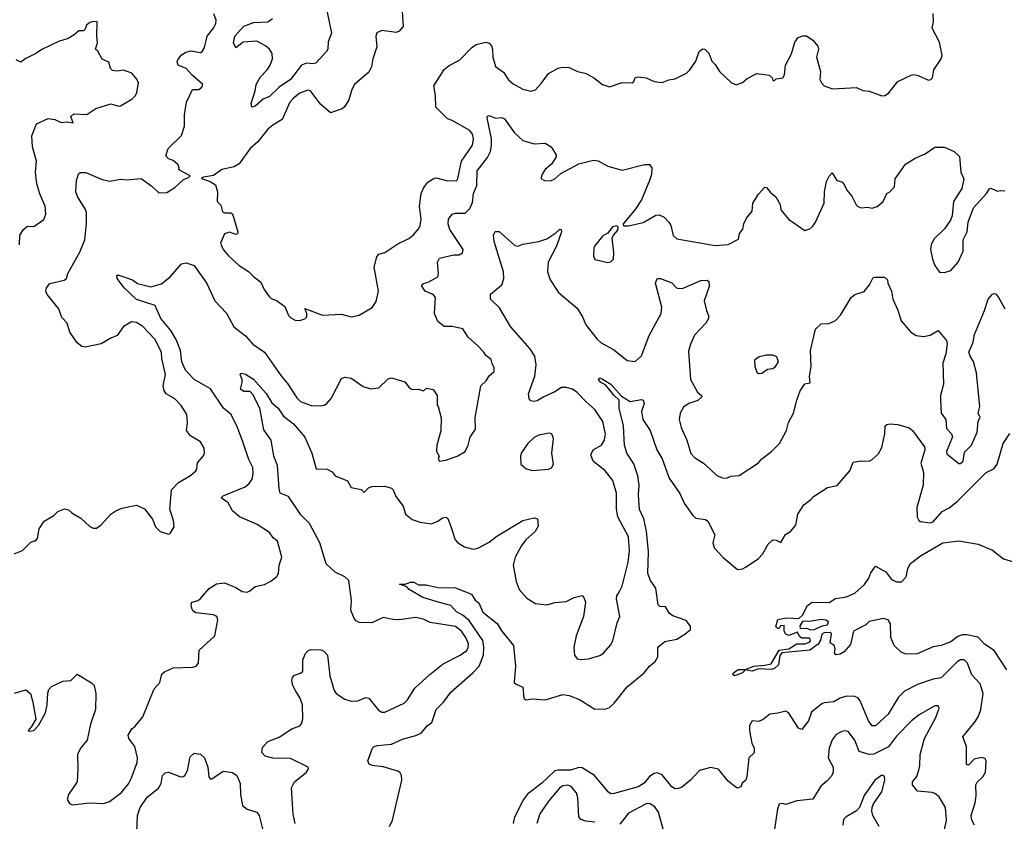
# Model space of a CAD drawing. Extents: x 2133461 to 2293071, y 753526 to 916327.
# Tile 427 of 459: x 2247897 to 2254038, y 900388 to 905388. Entities that reach past the tile are written whole.
import ezdxf

# ---------------------------------------------------------------- set-up
doc = ezdxf.new("R2010")
doc.units = 0

msp = doc.modelspace()

# ---------------------------------------------------------------- linework, layer by layer
at = {"layer": '0CON10XD'}
for points in [[(2250279.2, 905505), (2250288, 905345), (2250263, 905317), (2250245, 905308), (2250155, 905322), (2250125, 905307.5), (2250118.8, 905285), (2250125, 905220), (2250098.6, 905145), (2250090.6, 905095), (2250075, 905062), (2249985, 904984), (2249967.8, 904952.2), (2249950.8, 904889.2), (2249922.5, 904845), (2249907.6, 904832.4), (2249835, 904806.7), (2249772.6, 904862.6), (2249710, 904945), (2249695, 904947.9), (2249645, 904929.2), (2249605, 904900), (2249582.5, 904875), (2249535, 904765.6), (2249475, 904731.1), (2249444.5, 904705), (2249382.6, 904627.4), (2249333.5, 904585), (2249265, 904489.4), (2249235, 904470.6), (2249157.5, 904455), (2249105, 904416.7), (2249043.9, 904406.1), (2249031.7, 904398.3), (2249085, 904380), (2249117.5, 904357.5), (2249131.2, 904315), (2249128.8, 904255), (2249150.7, 904230.7), (2249160.9, 904190.9), (2249175, 904182.9), (2249214.2, 904184.2), (2249225, 904176.7), (2249257.8, 904065), (2249256.4, 904053.6), (2249245, 904048.6), (2249205, 904062.9), (2249175, 904052), (2249148.6, 903995), (2249165.8, 903955), (2249199.2, 903915), (2249265.7, 903855.7), (2249325, 903818.8), (2249355, 903786), (2249400.9, 903750.9), (2249422, 903705), (2249452.1, 903662.1), (2249465, 903650), (2249503.3, 903635), (2249549.7, 903599.7), (2249574.1, 903544.1), (2249588.3, 903528.3), (2249615, 903514), (2249645, 903512.5)], [(2247863.3, 902056.7), (2247915, 902077.5), (2247963.6, 902126.4), (2247987, 902137), (2247995, 902137.5), (2248008.3, 902151.7), (2248018.3, 902211.7), (2248050.3, 902259.7), (2248110, 902295), (2248135, 902320), (2248176.4, 902336.4), (2248200.7, 902330.7), (2248221.7, 902311.7), (2248278.8, 902278.8), (2248335, 902227.5), (2248355, 902217.5), (2248375, 902217.5), (2248402.5, 902235), (2248465, 902303.8), (2248495.8, 902324.2), (2248535, 902342), (2248625, 902360), (2248675, 902336.7), (2248725, 902272.5), (2248743.3, 902225), (2248772.5, 902195), (2248825, 902180), (2248836.4, 902183.6), (2248860, 902225), (2248856.7, 902265), (2248834, 902335), (2248844.4, 902455.6), (2248888.3, 902501.7), (2248963.3, 902545), (2248995, 902573.8), (2249002, 902585), (2249005.7, 902624.3), (2249042, 902665), (2249050, 902685), (2249048, 902715), (2249024.3, 902754.3), (2248963.2, 902793.2), (2248938, 902825), (2248944.5, 902875.5), (2248938.5, 902925), (2248905, 902982.9), (2248864.1, 903024.1), (2248810.8, 903055), (2248797.8, 903075), (2248791.8, 903105), (2248806.7, 903175), (2248784.1, 903274.1), (2248781.5, 903315), (2248739.3, 903395), (2248664.9, 903474.9), (2248625, 903498.7), (2248595, 903503.1), (2248544.5, 903475), (2248505, 903418), (2248465, 903402), (2248405, 903366.2), (2248305, 903346.2), (2248285, 903350), (2248255, 903373.8), (2248210.3, 903440.3), (2248192, 903495), (2248160.6, 903530.6), (2248140.6, 903585), (2248067.5, 903675), (2248059.2, 903695), (2248063.2, 903716.8), (2248085, 903742.5), (2248175, 903763.1), (2248187.8, 903775), (2248197.9, 903805), (2248272.1, 903937.9), (2248302.5, 904015), (2248313.8, 904116.2), (2248312.9, 904185), (2248306.5, 904205), (2248257.5, 904285), (2248248, 904315), (2248252, 904385), (2248263.1, 904426.9), (2248275, 904436), (2248310, 904435), (2248411.2, 904391.2), (2248458.3, 904381.7), (2248525, 904394), (2248565, 904390), (2248655, 904398), (2248720.3, 904350.3), (2248765, 904307.5), (2248815, 904311.2), (2248865, 904341.2), (2248917.7, 904392.3), (2248950, 904405), (2248960, 904415), (2248897, 904447), (2248890, 904455), (2248892.5, 904465), (2248885, 904482.5), (2248855, 904510), (2248825, 904520), (2248808.3, 904538.3), (2248823.3, 904585), (2248907, 904667), (2248925.8, 904725), (2248924.2, 904795.8), (2248938, 904875), (2248975, 904953.3), (2249015, 904952.5), (2249033, 904967), (2249040, 904985), (2248972.4, 905042.4), (2248935, 905084.3), (2248885.5, 905105.5), (2248879.5, 905125), (2248882.5, 905137.5), (2248903.8, 905166.2), (2248933.6, 905186.4), (2248965, 905194.3), (2249025, 905184.3), (2249035, 905190), (2249049.5, 905215), (2249065.6, 905285), (2249105.6, 905335), (2249121.1, 905365), (2249122.9, 905385), (2249107.5, 905425)], [(2249813.8, 905435), (2249842.1, 905305), (2249820.6, 905249.4), (2249819.5, 905205), (2249810.9, 905189.1), (2249745, 905118), (2249725, 905113.3), (2249685, 905117.5), (2249655, 905103.8), (2249585, 905016.2), (2249515, 904967.3), (2249455, 904910), (2249415, 904892), (2249365, 904850), (2249345, 904842.5), (2249341.2, 904865), (2249366.2, 904943.8), (2249372.3, 904985), (2249397.9, 905032.1), (2249440, 905075), (2249459.1, 905105), (2249473.5, 905145), (2249471.7, 905178.3), (2249455, 905204.2), (2249430, 905225), (2249375, 905255.4), (2249291.5, 905248.5), (2249245, 905212), (2249231.2, 905245), (2249237.9, 905285), (2249295, 905348.9), (2249355, 905371.5), (2249445, 905374.5), (2249472.9, 905395)], [(2249645, 903512.5), (2249675, 903522.5), (2249688.6, 903535), (2249688.1, 903555), (2249675, 903586.7), (2249785, 903544.4), (2249905, 903551.2), (2249965, 903535.8), (2250015, 903546.2), (2250095.9, 903594.1), (2250119.5, 903630.5), (2250134.2, 903695), (2250107.8, 903845), (2250125, 903910), (2250137.5, 903925), (2250175, 903936.2), (2250255, 903990), (2250325, 904023.3), (2250353.5, 904046.5), (2250385.6, 904085), (2250395.5, 904105), (2250400.9, 904145), (2250390.9, 904225), (2250401.1, 904305), (2250417.6, 904342.4), (2250442.5, 904375), (2250475, 904396.4), (2250495, 904401.5), (2250565, 904383.1), (2250623.6, 904386.4), (2250628.8, 904398.8), (2250652.2, 904505), (2250720.9, 904605), (2250727.5, 904645), (2250720.4, 904675), (2250705, 904698.2), (2250595, 904760), (2250565, 904769.5), (2250492, 904842), (2250489.5, 904915), (2250479.5, 904975), (2250545, 905076.9), (2250576.7, 905103.3), (2250640.8, 905135), (2250715, 905212.9), (2250745, 905232.9), (2250805, 905247.5), (2250825, 905241.2), (2250838.8, 905225), (2250845.7, 905205), (2250848.6, 905155), (2250865.6, 905095.6), (2250915, 905060.8), (2250945, 905014.2), (2250975, 904989.4), (2251035, 904954.4), (2251085, 904942.9), (2251115, 904952), (2251149.6, 904990.4), (2251195, 905053.8), (2251255, 905086.2), (2251285, 905093.3), (2251325, 905090), (2251376.1, 905066.1), (2251425, 905054), (2251475, 905028), (2251532.5, 904985), (2251575, 904968.8), (2251655, 904996.7), (2251716.4, 904993.6), (2251727, 905003), (2251735, 905027.5), (2251755, 905031.2), (2251803.9, 905026.1), (2251855, 905002.2), (2251905, 904996.2), (2251945, 905013.3), (2251985, 905018.8), (2252055.8, 905054.2), (2252077.5, 905075), (2252115, 905130), (2252135, 905190), (2252155, 905207.5), (2252170, 905205), (2252195, 905180), (2252215, 905130), (2252235, 905110), (2252262.5, 905065), (2252335, 904997.5), (2252365, 904982.5), (2252405, 904997.5), (2252435, 905022.5), (2252495, 905052.5), (2252571.7, 905041.7), (2252590, 905025), (2252595, 905010), (2252605, 905010), (2252615, 905020), (2252657.5, 905025), (2252666.4, 905043.6), (2252673.3, 905105), (2252710.6, 905175), (2252732.1, 905247.9), (2252752, 905278), (2252782.3, 905287.7), (2252805, 905287.5), (2252845, 905260), (2252875, 905223.3), (2252880, 905205), (2252867.5, 905155), (2252891.9, 905065), (2252888.6, 905015), (2252897.1, 904995), (2252915.5, 904975.5), (2252967.6, 904957.6), (2253115.9, 904965.9), (2253155, 904946.2), (2253195, 904943.3), (2253275, 904913.8), (2253295, 904916.2), (2253318.3, 904931.7), (2253375, 905003.3), (2253457.7, 905042.3), (2253475, 905046.2), (2253500.5, 905040.5), (2253565, 905011.4), (2253580, 905015), (2253590, 905025), (2253599.2, 905075), (2253644, 905145), (2253650, 905165), (2253635, 905247.5), (2253588.8, 905335), (2253595.7, 905375), (2253593.6, 905426.4)], [(2247896.2, 903985), (2247897.5, 904045), (2247920.5, 904079.5), (2247945, 904100), (2247985, 904097.5), (2248047.3, 904142.7), (2248060, 904175), (2248055.6, 904224.4), (2248047.5, 904245), (2248021.9, 904301.9), (2248004.5, 904364.5), (2247995.7, 904435.7), (2248002.2, 904505), (2247977.1, 904595), (2247972.7, 904665), (2248001.2, 904738.8), (2248075, 904771.2), (2248116.7, 904765), (2248155, 904747.5), (2248191.3, 904751.3), (2248230, 904745), (2248216.2, 904785), (2248235, 904800.8), (2248315, 904798), (2248372.5, 904835), (2248465, 904863.8), (2248515, 904848.8), (2248525, 904851.2), (2248597.3, 904892.7), (2248618.8, 904915), (2248628, 904935), (2248638.6, 904995), (2248628, 905018), (2248596, 905055), (2248545, 905074.3), (2248505, 905066.9), (2248475, 905070.8), (2248464.2, 905085), (2248453.9, 905123.9), (2248411.9, 905141.9), (2248385, 905192.5), (2248370, 905205), (2248382, 905245), (2248378.3, 905288.3), (2248380, 905375), (2248357, 905377), (2248335, 905370), (2248313.3, 905355), (2248305, 905330), (2248295, 905320), (2248265, 905320), (2248236.1, 905293.9), (2248198.3, 905271.7), (2248138.3, 905251.7), (2248035, 905202.5), (2248001.3, 905178.7), (2247935, 905146.7), (2247905, 905123.3), (2247875, 905137.5)], [(2250755, 903353.3), (2250695, 903407.5), (2250660.7, 903460.7), (2250595, 903475.7), (2250545, 903474), (2250505.6, 903505.6), (2250484.6, 903555), (2250490.5, 903655), (2250475, 903673.3), (2250425.5, 903695), (2250404.6, 903725.4), (2250405.6, 903735), (2250416.6, 903743.4), (2250445, 903752.2), (2250504.2, 903785), (2250509.4, 903805), (2250503, 903877), (2250515, 903901.2), (2250605, 903921.5), (2250637.4, 903922.6), (2250658.8, 903935), (2250662, 903955), (2250579.6, 904079.6), (2250569.2, 904115), (2250570.6, 904145), (2250594.5, 904175.5), (2250615, 904181.5), (2250675, 904182.2), (2250705, 904211.4), (2250721.7, 904248.3), (2250727.4, 904305), (2250747.5, 904355), (2250749.5, 904445), (2250815, 904529.5), (2250833.4, 904566.6), (2250840.3, 904605), (2250840, 904645), (2250813.6, 904776.4), (2250813.8, 904786.2), (2250825, 904790), (2250865, 904773.8), (2250905, 904777.5), (2250920.3, 904770.3), (2250983, 904683), (2251035, 904634.2), (2251105, 904614), (2251175, 904617.5), (2251211.2, 904595), (2251243.3, 904545), (2251243, 904533), (2251215, 904486.7), (2251175, 904453.3), (2251156.7, 904425), (2251148.3, 904398.3), (2251170, 904385), (2251207.7, 904382.3), (2251235, 904396.2), (2251271.7, 904428.3), (2251385, 904488.6), (2251475, 904511.4), (2251505, 904507.5), (2251565, 904474), (2251655, 904449.2), (2251795, 904486), (2251826, 904486), (2251838.8, 904465), (2251837.7, 904422.3), (2251826, 904385), (2251775.5, 904264.5), (2251735.8, 904204.2), (2251660, 904115), (2251663, 904103), (2251695, 904103.3), (2251785, 904124), (2251865, 904169.2), (2251885, 904172), (2251915.8, 904155.8), (2251945.8, 904125), (2251957.5, 904105), (2251973.2, 904043.2), (2251995, 904022), (2252235, 903980.9), (2252315, 903986.9), (2252380.5, 904019.5), (2252386.7, 904055), (2252407.7, 904082.3), (2252413.8, 904115), (2252429.7, 904150.3), (2252465.8, 904195), (2252468.8, 904245), (2252505, 904300), (2252545, 904343.3), (2252555, 904342.5), (2252580.5, 904310.5), (2252614.1, 904284.1), (2252640, 904235), (2252645, 904202.5), (2252693.3, 904145), (2252795, 904072.5), (2252825, 904083.8), (2252845, 904101.2), (2252860.8, 904125), (2252913.8, 904245), (2252917.5, 904315), (2252930.3, 904379.7), (2252945, 904412.5), (2252965, 904432.5), (2252993.3, 904385), (2253025, 904376.7), (2253040.5, 904360.5), (2253056.2, 904325), (2253087.1, 904287.1), (2253113.6, 904233.6), (2253125, 904222.5), (2253145, 904214.2), (2253185, 904218.8), (2253215, 904213.8), (2253245.9, 904224.1), (2253282.5, 904255), (2253306.1, 904303.9), (2253325, 904313.8), (2253353.3, 904345), (2253358, 904395), (2253421.7, 904488.3), (2253483.3, 904525), (2253545, 904550.8), (2253605, 904593.8), (2253665, 904593.3), (2253725, 904566.2), (2253758.8, 904535), (2253767, 904437), (2253786, 904395), (2253774, 904336), (2253721.2, 904255), (2253712.9, 904165), (2253702.4, 904137.6), (2253665, 904083.8), (2253599.5, 904020.5), (2253581.2, 903985), (2253578.8, 903955), (2253590, 903895), (2253604.3, 903854.3), (2253634, 903814), (2253665, 903811.2), (2253705, 903824), (2253750, 903875), (2253782, 903945), (2253782, 904015), (2253805.8, 904065), (2253812.5, 904125), (2253845.5, 904214.5), (2253927.5, 904305), (2253945, 904333.8), (2253955, 904338), (2253995, 904318.8), (2254015, 904323.8), (2254040.7, 904320.7)], [(2251565, 903873.3), (2251585, 903877.5), (2251600, 903895), (2251602.5, 903935), (2251592.5, 904025), (2251600, 904045), (2251627.5, 904075), (2251630, 904095), (2251621.7, 904101.7), (2251595, 904096.7), (2251565, 904057.5), (2251535, 904040), (2251488, 903985), (2251478, 903965), (2251476, 903915), (2251485, 903893.3), (2251565, 903873.3)], [(2249621.4, 901195), (2249600, 901235), (2249593.9, 901266.1), (2249598.8, 901285), (2249610.5, 901299.5), (2249647.7, 901312.3), (2249663.3, 901325), (2249663.8, 901395), (2249680, 901435), (2249696.2, 901453.8), (2249715, 901460), (2249775, 901458.8), (2249792.3, 901452.3), (2249816.7, 901425), (2249830.6, 901295), (2249858.1, 901205), (2249870, 901185), (2249925, 901150.8), (2249965, 901138.6), (2250005, 901139.2), (2250055, 901160), (2250075, 901156.7), (2250135, 901082.5), (2250155, 901070), (2250175, 901070), (2250295, 901124.4), (2250315.6, 901145), (2250361.4, 901218.6), (2250455.3, 901304.7), (2250538.5, 901371.5), (2250645, 901424.6), (2250685, 901453.3), (2250695, 901473.3), (2250695.3, 901495.3), (2250681.4, 901531.4), (2250653.6, 901573.6), (2250615, 901603.3), (2250458.1, 901628.1), (2250415, 901649.5), (2250365, 901660.4), (2250265, 901644.4), (2250225, 901646.4), (2250165, 901660), (2250093.9, 901626.1), (2250015, 901629.2), (2249995, 901638), (2249983.2, 901653.2), (2249962.9, 901705), (2249967.5, 901765), (2249949.3, 901889.3), (2249925, 901912.5), (2249865, 901943.1), (2249807.5, 901995), (2249768.6, 902125), (2249705.5, 902245.5), (2249649.7, 902299.7), (2249574.3, 902414.3), (2249521.8, 902435), (2249514.7, 902465), (2249505, 902607.5), (2249483.1, 902665), (2249465.4, 902765.4), (2249420.6, 902830.6), (2249395.7, 902965), (2249350.9, 903050.9), (2249335, 903070), (2249295, 903069.2), (2249275, 903083.3), (2249283.9, 903126.1), (2249284, 903145), (2249272, 903175), (2249276.4, 903183.6), (2249305, 903176.7), (2249355.2, 903145.2), (2249435, 903057.5), (2249468.8, 902998.8), (2249508.5, 902965), (2249542.3, 902915), (2249605, 902868.2), (2249675, 902784), (2249718.6, 902685), (2249746.7, 902586.7), (2249815, 902584), (2249845, 902568.8), (2249865, 902544), (2249942.5, 902512.5), (2249965, 902470), (2250027, 902457), (2250045, 902440), (2250072.5, 902467.5), (2250095, 902475.8), (2250175, 902478), (2250215.5, 902465.5), (2250226, 902455), (2250242, 902415), (2250287.8, 902355), (2250304.3, 902305), (2250345, 902270.8), (2250395, 902253.8), (2250465, 902244.2), (2250505, 902260.8), (2250535, 902282), (2250557.5, 902285), (2250566.8, 902276.8), (2250586.9, 902226.9), (2250613, 902143), (2250627.4, 902127.4), (2250670.7, 902100.7), (2250725.9, 902085.9), (2250755, 902092.9), (2250825, 902130), (2250873.2, 902166.8), (2251035, 902264.2), (2251105, 902281.2), (2251127.5, 902275), (2251131.7, 902228.3), (2251111.2, 902195), (2251054.4, 902145), (2251024.5, 902105), (2250987.5, 902035), (2250974.5, 901985), (2250992.7, 901885), (2251012.5, 901835), (2251059.4, 901779.4), (2251115, 901746.9), (2251185, 901738.9), (2251235, 901753.3), (2251305, 901760), (2251356.1, 901783.9), (2251405, 901797.5), (2251416.7, 901785), (2251426, 901755), (2251414.2, 901665), (2251366.9, 901545), (2251354.2, 901475), (2251358, 901425), (2251375, 901402), (2251395, 901397.5), (2251445, 901401.4), (2251515, 901422.5), (2251536.7, 901435), (2251582.3, 901487.7), (2251596.2, 901515), (2251623, 901627), (2251640, 901665), (2251618.6, 901775), (2251622, 901795), (2251637.4, 901822.6), (2251655.5, 901855.5), (2251691.8, 902005), (2251699.6, 902075), (2251695, 902162.5), (2251627.8, 902287.8), (2251620, 902335), (2251620, 902435), (2251596.7, 902515), (2251548.1, 902575), (2251474.5, 902635), (2251460, 902675), (2251474.3, 902705), (2251525.5, 902735), (2251545, 902766), (2251551.3, 902805), (2251535, 902882.5), (2251485, 902957.7), (2251427.5, 903007.5), (2251375, 903063.8), (2251345, 903083.9), (2251305, 903094.6), (2251276.4, 903093.6), (2251235, 903066.7), (2251166.2, 903035), (2251125, 903010.8), (2251105, 903006), (2251085, 903010), (2251074.1, 903024.1), (2251071.4, 903055), (2251109.6, 903165), (2251118.4, 903235), (2251109.9, 903289.9), (2251078.5, 903338.5), (2250957.8, 903475), (2250890.6, 903590.6), (2250834, 903645), (2250833, 903677), (2250904, 903735), (2250916.7, 903775), (2250915.5, 903815), (2250857.1, 904005), (2250852.5, 904047.5), (2250861.7, 904068.3), (2250887.7, 904067.7), (2250985, 903980), (2251005, 903976.2), (2251035, 903988), (2251135, 904005.7), (2251185, 904020.8), (2251240.9, 904059.1), (2251265, 904081.2), (2251275, 904080), (2251276.9, 904065), (2251245, 903976), (2251193.1, 903875), (2251189.4, 903815), (2251205, 903766.2), (2251257, 903687), (2251375, 903588.8), (2251407.1, 903535), (2251428.1, 903485), (2251499.4, 903395), (2251523, 903373), (2251601.5, 903331.5), (2251685, 903262.2), (2251735, 903256.9), (2251775, 903291.4), (2251822.4, 903417.6), (2251897.3, 903555), (2251901.2, 903595), (2251862.9, 903745), (2251873.8, 903775), (2251894.3, 903774.3), (2251965, 903747.5), (2251993.3, 903715), (2252005, 903711.2), (2252035, 903713.8), (2252145, 903762), (2252185, 903763.3), (2252196.2, 903755), (2252196.7, 903725), (2252166.2, 903635), (2252180, 903575), (2252194, 903544), (2252194, 903525), (2252177.5, 903495), (2252105, 903421.2), (2252080, 903365), (2252068.8, 903321.2), (2252081.9, 903145), (2252125.6, 903065.6), (2252149.2, 903045), (2252150.8, 903035), (2252126.9, 903013.1), (2252071.2, 902995), (2252038.3, 902971.7), (2252017.5, 902935), (2252010.8, 902895), (2252021.9, 902845), (2252058.6, 902765), (2252082.4, 902682.4), (2252106.6, 902656.6), (2252162.4, 902622.4), (2252204.5, 902584.5), (2252245, 902546), (2252280.9, 902530.9), (2252305, 902529.4), (2252335, 902541.1), (2252384.1, 902545.9), (2252505, 902624), (2252525, 902650), (2252585.6, 902694.4), (2252635.6, 902744.4), (2252680, 902825), (2252692.9, 902875), (2252723.2, 902935), (2252743.3, 903015), (2252765, 903072.5), (2252795, 903117.5), (2252827, 903123), (2252823, 903163), (2252834, 903225), (2252828.9, 903325), (2252861.5, 903458.5), (2252895, 903491.4), (2252945, 903492.9), (2252985, 903511.2), (2253015.8, 903545), (2253083.3, 903655), (2253106.1, 903673.9), (2253165, 903693.3), (2253198, 903735), (2253220, 903780), (2253235, 903783.3), (2253291.7, 903781.7), (2253310, 903765), (2253312.5, 903745), (2253334.4, 903695), (2253343.3, 903645), (2253375, 903576.7), (2253395, 903510), (2253455, 903439.2), (2253488.7, 903418.7), (2253535, 903413.1), (2253575, 903421.4), (2253625, 903448.8), (2253678.1, 903388.1), (2253682.5, 903365), (2253673.8, 903305), (2253655.7, 903245), (2253658.5, 903115), (2253641.1, 903045), (2253640.6, 903015), (2253643.8, 902935), (2253674, 902895), (2253678.8, 902838.8), (2253710, 902805), (2253715.7, 902785.7), (2253676.9, 902695), (2253680.3, 902680.3), (2253755, 902620), (2253765, 902620.8), (2253782.5, 902635), (2253790, 902690), (2253833.3, 902735), (2253869.2, 902815), (2253876, 902885), (2253888, 902908), (2253874.4, 902934.4), (2253885.3, 902975), (2253865.3, 903185.3), (2253846.6, 903256.6), (2253827.5, 903285), (2253816.7, 903315), (2253845, 903377.5), (2253852.5, 903425), (2253914.7, 903575.3), (2253936.9, 903645), (2253965, 903676), (2253975, 903681.2), (2253985, 903677.5), (2254005, 903653.3), (2254042.5, 903585)], [(2247865, 901188), (2247935, 901208.8), (2247963.8, 901185), (2247978, 901132), (2247996.7, 901025), (2247971.2, 900978.8), (2247950, 900955), (2247955, 900950), (2247985, 900953.8), (2248013.3, 900985), (2248058.6, 901065), (2248068.1, 901115), (2248071.8, 901188.2), (2248078.9, 901211.1), (2248095, 901229.2), (2248165, 901262.5), (2248215, 901267.5), (2248255, 901306.7), (2248345, 901252), (2248362, 901235), (2248372, 901185), (2248369.4, 901085), (2248339.5, 900995), (2248318.2, 900895), (2248276.7, 900845), (2248256.7, 900805), (2248260.5, 900715), (2248255.5, 900635), (2248200.8, 900555), (2248194, 900525), (2248208.3, 900498.3), (2248225, 900491.2), (2248335, 900503.2), (2248420.2, 900499.8), (2248457.9, 900512.1), (2248532, 900568), (2248575, 900622), (2248595, 900658.8), (2248629.5, 900755), (2248631.8, 900785), (2248615.6, 900855), (2248577.5, 900905), (2248574.2, 900925), (2248596.2, 900965), (2248617.7, 900982.3), (2248665, 901040), (2248735.8, 901215), (2248772, 901255), (2248784.3, 901305.7), (2248800.3, 901319.7), (2248855, 901345.8), (2248975, 901348.8), (2248996.7, 901355), (2249011.2, 901375), (2249016.7, 901455), (2249113.9, 901546.1), (2249133.8, 901645), (2249125.8, 901665.8), (2249105, 901676.2), (2248995, 901689.5), (2248979.2, 901699.2), (2248970, 901715), (2248966.6, 901743.4), (2248971.2, 901755), (2249010, 901765), (2249025, 901778.8), (2249079.1, 901840.9), (2249125, 901870), (2249175, 901876), (2249245, 901845.8), (2249285, 901820.8), (2249315, 901818), (2249332.5, 901825), (2249365, 901853.8), (2249423.9, 901866.1), (2249463.6, 901886.4), (2249500, 901915), (2249511.2, 901935), (2249516.2, 901985), (2249531.2, 902035), (2249505, 902136.7), (2249477.3, 902157.3), (2249455, 902188.8), (2249378.7, 902238.7), (2249267.1, 902287.1), (2249225, 902324.2), (2249198.1, 902375), (2249154.2, 902405), (2249165, 902417.5), (2249302.9, 902475), (2249328.9, 902495), (2249347, 902523), (2249352.6, 902557.4), (2249350.4, 902595), (2249325.9, 902645.9), (2249289.7, 902755), (2249255.4, 902845), (2249215.3, 902925), (2249168.2, 902965), (2249087.1, 903085), (2248985, 903144.3), (2248931.3, 903201.3), (2248907.7, 903255), (2248899.6, 903325), (2248873.8, 903393.8), (2248840.6, 903450.6), (2248776.9, 903525), (2248741.2, 903605), (2248625, 903643.5), (2248548, 903715), (2248504.2, 903775), (2248503.3, 903795), (2248515, 903795.8), (2248601.2, 903765), (2248632.3, 903742.3), (2248715, 903722.9), (2248780.5, 903740.5), (2248835, 903784), (2248906.7, 903865), (2248935, 903872.5), (2248985, 903854.3), (2249063.7, 903743.7), (2249113.5, 903635), (2249187.2, 903557.2), (2249233.6, 903473.6), (2249305, 903417.5), (2249350.6, 903365), (2249423.7, 903313.7), (2249525, 903169.4), (2249568.3, 903118.3), (2249625, 903029.2), (2249647.6, 903007.6), (2249715, 902981.4), (2249775, 902979.2), (2249795, 902983.8), (2249813.3, 902995), (2249838.8, 903025), (2249905, 903150), (2249925, 903158.8), (2249965, 903153.3), (2250040.3, 903100.3), (2250085, 903085.7), (2250137.5, 903092.5), (2250195, 903147.5), (2250215, 903154.3), (2250298.9, 903128.9), (2250326, 903095), (2250345, 903081.4), (2250385, 903083.8), (2250415, 903072.5), (2250435, 903090), (2250475, 903082.5), (2250500, 903045), (2250500, 902985), (2250507.5, 902975), (2250526.2, 902905), (2250523.6, 902823.6), (2250498.8, 902735), (2250496.7, 902695), (2250512.5, 902665), (2250507.5, 902655), (2250512.5, 902635), (2250555, 902640.8), (2250625, 902666.2), (2250675.8, 902695), (2250694.2, 902735), (2250706.4, 902783.6), (2250740.8, 902835), (2250737.1, 902905), (2250773.8, 903105), (2250806.7, 903135), (2250825, 903166.7), (2250856.7, 903195), (2250857, 903217), (2250843, 903243), (2250838.3, 903268.3), (2250803.6, 903293.6), (2250792.5, 903315), (2250755, 903353.3)], [(2252505, 903182.5), (2252525, 903183.3), (2252560.5, 903209.5), (2252595, 903212), (2252611.2, 903225), (2252630, 903255), (2252620, 903285), (2252595, 903296.2), (2252555, 903296.7), (2252510, 903285), (2252480, 903265), (2252482.5, 903225), (2252495, 903190), (2252505, 903182.5)], [(2250515, 901753.8), (2250411.2, 901785), (2250326.7, 901835), (2250311.2, 901851.2), (2250265, 901867.5), (2250301.7, 901868.3), (2250335, 901880), (2250355, 901880), (2250383.9, 901863.9), (2250433, 901863), (2250505, 901845.8), (2250615, 901844.2), (2250714.2, 901804.2), (2250737, 901767), (2250760.7, 901750.7), (2250785, 901693.8), (2250875, 901621.2), (2250904.2, 901575), (2250977.5, 901485), (2250988.8, 901355), (2250982, 901255), (2250993.1, 901243.1), (2251034.4, 901224.4), (2251042, 901155), (2251053.3, 901145), (2251095, 901151.2), (2251175, 901146.9), (2251285, 901178.2), (2251325, 901173.1), (2251388.3, 901148.3), (2251485, 901088.6), (2251555, 901089.2), (2251575, 901098), (2251605, 901124.2), (2251685, 901226.5), (2251792.2, 901315), (2251824.4, 901355), (2251860, 901385), (2251876.5, 901415), (2251878, 901475), (2251920.5, 901509.5), (2251995.2, 901524.8), (2252045.3, 901554.7), (2252081.1, 901585), (2252081.1, 901605), (2252055, 901641.8), (2251970, 901670), (2251951, 901685), (2251925.8, 901725.8), (2251888.7, 901728.7), (2251878.9, 901738.9), (2251865, 901843.3), (2251830.7, 901890.7), (2251815.2, 901935), (2251819.4, 902069.4), (2251807.1, 902197.1), (2251790.6, 902275), (2251763.6, 902333.6), (2251755.8, 902425), (2251761.8, 902485), (2251753.5, 902543.5), (2251727.2, 902617.2), (2251683.3, 902685), (2251669.4, 902735), (2251663.5, 902855), (2251636.5, 902965), (2251636.7, 903015), (2251605, 903044), (2251550.8, 903110.8), (2251522.5, 903125), (2251508, 903145), (2251515, 903153.8), (2251525, 903150.8), (2251585, 903114), (2251650.5, 903040.5), (2251705, 903006.7), (2251775, 903018.8), (2251785.8, 903015.8), (2251791.4, 902995), (2251775.8, 902945), (2251784.3, 902895), (2251829.4, 902825), (2251871.4, 902705), (2251905, 902648.8), (2251948.7, 902528.7), (2252013.7, 902433.7), (2252041.9, 902371.9), (2252095, 902296), (2252115, 902280), (2252175, 902270.8), (2252189.7, 902259.7), (2252233.3, 902175), (2252221.2, 902125), (2252228.8, 902095), (2252285, 902033.3), (2252375, 901958.8), (2252405, 901963.8), (2252427.5, 901975), (2252505, 902028), (2252529.5, 902055), (2252565, 902116), (2252595, 902143.3), (2252615, 902141.2), (2252645, 902126.7), (2252673.3, 902176.7), (2252704.2, 902195.8), (2252738.8, 902235), (2252750.8, 902305), (2252787.3, 902362.7), (2252832.5, 902395), (2252847.5, 902415), (2252935, 902471.2), (2252995, 902483.3), (2253034.2, 902525.8), (2253075.6, 902574.4), (2253095, 902628.8), (2253145, 902637.5), (2253195, 902635.6), (2253215, 902645.7), (2253251.5, 902678.5), (2253275, 902720), (2253293.1, 902805), (2253295.9, 902854.1), (2253305.8, 902864.2), (2253325, 902867.3), (2253375, 902863.1), (2253445, 902843.3), (2253465, 902825.5), (2253540.8, 902725), (2253542.1, 902705), (2253518.2, 902621.8), (2253534, 902564), (2253531.6, 902485), (2253493.6, 902345), (2253494.4, 902285), (2253504.6, 902264.6), (2253515, 902257.5), (2253575, 902250), (2253595, 902256), (2253650, 902320), (2253695, 902343.5), (2253745, 902383.6), (2253895, 902533.1), (2253925, 902564.4), (2253972.3, 902587.7), (2253993.2, 902615), (2254030.5, 902745), (2254072.6, 902807.4)], [(2251095, 902577.5), (2251195, 902584), (2251215, 902592.5), (2251226.7, 902615), (2251216.9, 902685), (2251225.7, 902775.7), (2251216.7, 902805), (2251199.2, 902809.2), (2251135.9, 902795.9), (2251105, 902781.4), (2251065.4, 902744.6), (2251025.8, 902685), (2251020, 902665), (2251022, 902615), (2251055, 902586), (2251095, 902577.5)], [(2254053.4, 901333.4), (2253975, 901453.8), (2253915, 901494.2), (2253875.9, 901535.9), (2253805, 901551.2), (2253775, 901551.3), (2253749.1, 901540.9), (2253705, 901508.1), (2253644.1, 901485.9), (2253595, 901476), (2253495, 901433.8), (2253425, 901431.4), (2253395, 901443.1), (2253351.4, 901485), (2253331.4, 901535), (2253329.5, 901619.5), (2253313.3, 901645), (2253285, 901654), (2253196.2, 901633.8), (2253175, 901613.3), (2253096.7, 901575), (2253078.8, 901491.2), (2253040, 901445), (2253015, 901431.2), (2252987.5, 901427.5), (2252978.3, 901438.3), (2252982.5, 901465), (2252977.5, 901485), (2252952.5, 901502.5), (2252960.7, 901560.7), (2252955, 901565.8), (2252915, 901564.2), (2252900, 901555), (2252892.5, 901517.5), (2252877.4, 901492.6), (2252825, 901455.8), (2252650, 901440), (2252637.4, 901422.6), (2252629.4, 901365), (2252605, 901340.6), (2252585, 901335.6), (2252505, 901338.6), (2252465.9, 901324.1), (2252425, 901332.5), (2252405.8, 901315), (2252355, 901295.7), (2252344.6, 901304.6), (2252350, 901315), (2252378.8, 901335), (2252425, 901335.6), (2252476.5, 901356.5), (2252545, 901361.4), (2252585, 901371.4), (2252635, 901455.8), (2252695, 901464), (2252745, 901496), (2252795, 901494.4), (2252823.3, 901505), (2252828.8, 901515), (2252825, 901530), (2252775, 901530.8), (2252761.4, 901541.4), (2252747.5, 901567.5), (2252695, 901548), (2252675.8, 901555.8), (2252666, 901575), (2252665, 901610), (2252641.7, 901608.3), (2252635, 901590), (2252625, 901590), (2252613, 901603), (2252625, 901647.5), (2252682, 901658), (2252756.2, 901653.8), (2252780, 901675), (2252810, 901735), (2252840, 901755), (2252945, 901753.8), (2252985, 901777.5), (2253055, 901788.8), (2253105, 901811.2), (2253166.7, 901865), (2253193.3, 901905), (2253205, 901937.5), (2253235, 901980), (2253300, 901945), (2253335.6, 901895.6), (2253365, 901881.4), (2253397.4, 901882.6), (2253426.5, 901913.5), (2253437.1, 901965), (2253453.4, 901996.6), (2253515, 902044), (2253655, 902124.3), (2253755, 902138), (2253875, 902116), (2253965, 902078.8), (2254032.5, 902025)], [(2254032.5, 902025), (2254095, 902007.5)], [(2250203.6, 900355), (2250221.9, 900395), (2250279.7, 900645), (2250277.9, 900675), (2250270.5, 900690.5), (2250255, 900700.4), (2250165, 900727.8), (2250096.2, 900736.2), (2250077.5, 900745), (2250068.8, 900765), (2250096.7, 900845), (2250107.5, 900855), (2250129.1, 900860.9), (2250215, 900870), (2250285, 900900.6), (2250367.4, 900922.6), (2250401.3, 900938.7), (2250440.6, 900985), (2250466.7, 901005), (2250494.5, 901085), (2250539.4, 901130.6), (2250585.4, 901194.6), (2250725, 901315.6), (2250763.6, 901356.4), (2250790, 901425), (2250792.4, 901475), (2250785.4, 901515.4), (2250701, 901641), (2250662.7, 901672.7), (2250620.8, 901695), (2250585.2, 901735.2), (2250515, 901753.8)], [(2252832, 901582), (2252855, 901584.4), (2252903.1, 901606.9), (2252935, 901614.2), (2252942.5, 901632.5), (2252925, 901642.5), (2252895, 901647.5), (2252835, 901636.7), (2252780, 901635), (2252763, 901607), (2252765, 901590), (2252805, 901593.3), (2252832, 901582)], [(2253853.3, 900365), (2253836.5, 900395), (2253830.9, 900425), (2253857.1, 900502.9), (2253862.9, 900547.1), (2253860.4, 900615), (2253868.4, 900631.6), (2253904.7, 900665.3), (2253920.8, 900695), (2253924.4, 900764.4), (2253919.4, 900779.4), (2253895.8, 900785.8), (2253850, 900775), (2253815, 900739.2), (2253802.6, 900742.6), (2253802.9, 900855), (2253780, 900915), (2253857.8, 901012.2), (2253876.9, 901045), (2253892.1, 901085), (2253905.6, 901185), (2253886.9, 901245), (2253835, 901301.9), (2253808.2, 901375), (2253788, 901395), (2253765, 901395.4), (2253745, 901383.8), (2253645, 901283.3), (2253595, 901275.9), (2253497.8, 901242.2), (2253415, 901200.6), (2253377.6, 901162.4), (2253314, 901056), (2253235, 900983.1), (2253215, 900984), (2253192.2, 901015), (2253138.9, 901138.9), (2253125, 901157.5), (2253105, 901166.9), (2253055, 901168.5), (2253015, 901155.6), (2252975, 901132.5), (2252915, 901126.9), (2252899.8, 901120.2), (2252835, 901068.6), (2252816, 901014), (2252775, 900961.2), (2252755, 900968.8), (2252695, 901062.5), (2252675, 901075.5), (2252625, 901062.1), (2252575, 901057.1), (2252535, 901023.8), (2252505, 901010), (2252465, 901014), (2252450, 900985), (2252448.3, 900951.7), (2252463.3, 900875), (2252477.1, 900845), (2252477.5, 900815), (2252445.7, 900784.3), (2252433.3, 900665), (2252426.7, 900645), (2252404.2, 900625.8), (2252395, 900603.8), (2252375, 900594.2), (2252356.7, 900605), (2252315, 900639.4), (2252255, 900714.4), (2252205.5, 900724.5), (2252137.5, 900705), (2252081.2, 900645), (2252025, 900600), (2252005, 900592), (2251985, 900591.4), (2251965, 900604.3), (2251905, 900677.8), (2251875, 900690.4), (2251855, 900686.2), (2251825, 900667.5), (2251793, 900627), (2251755, 900602.6), (2251605, 900561.2), (2251585, 900560.5), (2251570, 900570), (2251481.5, 900675), (2251405, 900721.2), (2251385, 900722.9), (2251332.6, 900707.4), (2251255, 900708), (2251235, 900702.6), (2251153.3, 900626.7), (2251065, 900558), (2251039.3, 900525), (2250982.5, 900415), (2250975.9, 900375)], [(2249614.2, 900375), (2249602.4, 900432.4), (2249592.4, 900597.6), (2249610, 900635), (2249686, 900695), (2249698.8, 900715), (2249696.7, 900725), (2249585, 900780), (2249475, 900781.4), (2249427.5, 900795), (2249407, 900817), (2249411.7, 900848.3), (2249443.9, 900886.1), (2249515, 900914), (2249595, 900966), (2249645, 900984), (2249654.2, 900995.8), (2249662.7, 901027.3), (2249660, 901115), (2249645, 901160), (2249621.4, 901195)], [(2253664.6, 900335), (2253677.1, 900395), (2253671.5, 900475), (2253631.7, 900541.7), (2253605, 900561.8), (2253587.4, 900567.4), (2253496.4, 900576.4), (2253465.4, 900615.4), (2253466.5, 900635), (2253491.8, 900668.2), (2253502, 900695), (2253512.1, 900735), (2253512.7, 900805), (2253540, 900905), (2253611.2, 901035), (2253632, 901095), (2253625, 901108.8), (2253605, 901108.6), (2253507, 901053), (2253460, 901015), (2253365, 900920), (2253316.6, 900853.4), (2253225, 900807.6), (2253195, 900805.9), (2253133.5, 900823.5), (2253105, 900894.2), (2253065, 900948.6), (2253045, 900953.1), (2253025, 900948.9), (2252990.5, 900929.5), (2252965, 900895.8), (2252946.2, 900845), (2252940.5, 900785), (2252971.9, 900725), (2252971.4, 900695), (2252959.7, 900670.3), (2252932.1, 900637.9), (2252893.2, 900606.8), (2252844.4, 900525.6), (2252745, 900516.7), (2252676.1, 900493.9), (2252655, 900500), (2252635, 900496), (2252623.5, 900465), (2252601.9, 900325)], [(2248627.9, 900322.1), (2248632.5, 900425), (2248647.9, 900475), (2248691.7, 900538.2), (2248761.9, 900595), (2248778.9, 900625), (2248788, 900675), (2248805, 900690), (2248825, 900694), (2248895, 900668), (2248915, 900666.2), (2248926.7, 900675), (2248944.1, 900705.9), (2248960.5, 900789.5), (2248985, 900813.3), (2249025, 900807.5), (2249050, 900785), (2249070, 900725), (2249076.7, 900665), (2249085, 900652.5), (2249095, 900653.3), (2249165, 900700), (2249225, 900692.5), (2249252, 900675), (2249272.9, 900625), (2249274.4, 900555), (2249286.5, 900486.5), (2249315, 900464.2), (2249376.7, 900445), (2249390, 900425), (2249427.5, 900275)], [(2253256.8, 900356.8), (2253219.2, 900425), (2253211.7, 900451.7), (2253214.4, 900475), (2253222.9, 900497.1), (2253275, 900571.2), (2253293.1, 900645), (2253290.5, 900670.5), (2253275, 900675.7), (2253230.6, 900645), (2253165, 900548.8), (2253134.2, 900475), (2253116.1, 900453.9), (2253053, 900417), (2253035, 900400), (2253030.9, 900365)], [(2251485, 900382.1), (2251428.7, 900388.7), (2251398.9, 900398.9), (2251385, 900416.7), (2251377.5, 900535), (2251370, 900565), (2251335.9, 900605.9), (2251315, 900613.3), (2251285, 900609.7), (2251263.1, 900595), (2251195, 900513.1), (2251141.1, 900435), (2251123.3, 900375)], [(2251935, 900250.8), (2251880.9, 900445), (2251859.4, 900479.4), (2251825, 900499.1), (2251805, 900496.2), (2251695, 900439.5), (2251639.4, 900370.6)]]:
    msp.add_lwpolyline(points, dxfattribs=at)

doc.saveas('drawing.dxf')
